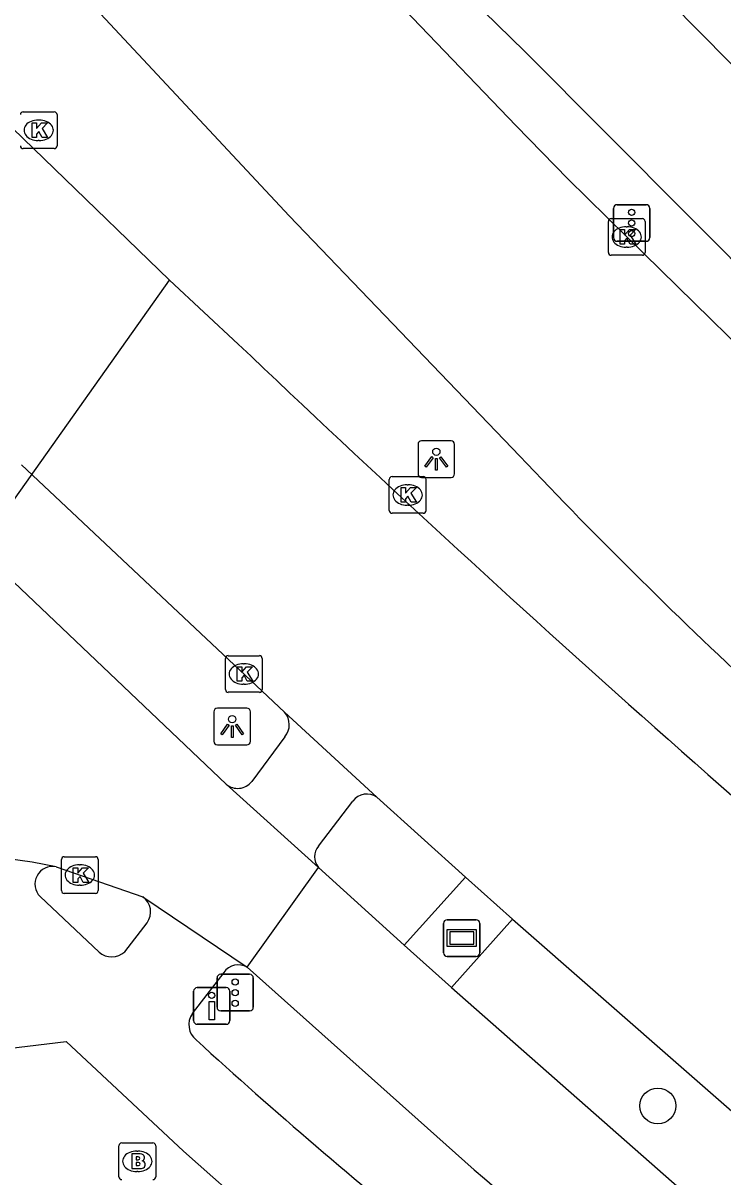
# Model space of a CAD drawing. Extents: x 159718 to 160783, y 383290 to 384030.
# Drawn here: x 160448.31 to 160467.4, y 383809.21 to 383840.7 of the extents above; entities that cross this region are included whole.
import ezdxf

# ---------------------------------------------------------------- set-up
doc = ezdxf.new("R2010")
doc.units = 0
for name, color, linetype in [('IMGEO_Berm_groen', 7, 'Continuous'), ('IMGEO_Boom', 7, 'Continuous'), ('IMGEO_Brandkraan', 7, 'Continuous'), ('IMGEO_Drukknoppaal', 7, 'Continuous'), ('IMGEO_Fietspad_gesloten', 7, 'Continuous'), ('IMGEO_Fietspad_open', 7, 'Continuous'), ('IMGEO_Hek', 7, 'Continuous'), ('IMGEO_Kolk', 7, 'Continuous'), ('IMGEO_Lichtpunt', 7, 'Continuous'), ('IMGEO_Muur', 7, 'Continuous'), ('IMGEO_OVBaan_gesloten', 7, 'Continuous'), ('IMGEO_Reclamebord', 7, 'Continuous'), ('IMGEO_Rijbaan_lokaal_gesloten', 7, 'Continuous'), ('IMGEO_Verkeersregelinstallatiepaal', 7, 'Continuous')]:
    doc.layers.add(name, color=color, linetype=linetype)

msp = doc.modelspace()

# ---------------------------------------------------------------- linework, layer by layer
at = {"layer": 'IMGEO_Berm_groen'}
for points in [[(160460.381, 383817.392), (160458.708, 383815.538)], [(160461.656, 383816.243), (160459.997, 383814.379)]]:
    msp.add_lwpolyline(points, dxfattribs=at)
at = {"layer": 'IMGEO_Boom'}
msp.add_circle((160465.622, 383811.15), 0.489, dxfattribs=at)
at = {"layer": 'IMGEO_Brandkraan'}
for p, q in [((160450.925, 383809.213), (160450.925, 383810.065)), ((160451, 383810.139), (160451.852, 383810.139)), ((160451.926, 383810.065), (160451.926, 383809.213)), ((160451.413, 383809.919), (160451.438, 383809.919)), ((160451.436, 383809.359), (160451.411, 383809.359))]:
    msp.add_line(p, q, dxfattribs=at)
for points in [[(160450.925, 383809.213), (160450.925, 383810.065)], [(160451, 383810.139), (160451.852, 383810.139)], [(160451.926, 383810.065), (160451.926, 383809.213)], [(160451.273, 383809.839), (160451.273, 383809.439), (160451.486, 383809.439)], [(160451.504, 383809.839), (160451.273, 383809.839)], [(160451.452, 383809.758), (160451.398, 383809.758), (160451.398, 383809.682)], [(160451.398, 383809.682), (160451.451, 383809.682)], [(160451.46, 383809.606), (160451.398, 383809.606), (160451.398, 383809.525)], [(160451.398, 383809.525), (160451.46, 383809.525)]]:
    msp.add_lwpolyline(points, dxfattribs=at)
for centre, radius, start, end in [((160451.002, 383810.063), 0.0765, 91.552, 178.448), ((160451.002, 383810.063), 0.0765, 91.552, 178.448), ((160451.85, 383810.063), 0.0765, 1.552, 88.448), ((160451.85, 383810.063), 0.0765, 1.552, 88.448), ((160451.453, 383809.72), 0.0379, 267.8285, 90.9355), ((160451.508, 383809.694), 0.145, 59.4692, 91.5367), ((160451.533, 383809.741), 0.0922, 285.5137, 58.1501), ((160451.538, 383809.549), 0.105, 301.3115, 78.989), ((160451.461, 383809.565), 0.0404, 269.8759, 90.5077), ((160451.492, 383809.69), 0.251, 268.6676, 293.5347), ((160451.002, 383809.215), 0.0765, 181.552, 268.448), ((160451.002, 383809.215), 0.0765, 181.552, 268.448), ((160451.85, 383809.215), 0.0765, 271.552, 358.448), ((160451.85, 383809.215), 0.0765, 271.552, 358.448)]:
    msp.add_arc(centre, radius, start, end, dxfattribs=at)
for centre, major_axis, ratio, start_param, end_param in [((160451.412, 383809.639), (-0.387, 0.002), 0.722429, 4.712389, 7.853982), ((160451.437, 383809.639), (-0.39, 0.002), 0.717154, 1.570796, 4.712389)]:
    msp.add_ellipse(centre, major_axis=major_axis, ratio=ratio, start_param=start_param, end_param=end_param, dxfattribs=at)
at = {"layer": 'IMGEO_Drukknoppaal'}
for p, q in [((160453.061, 383814.378), (160453.851, 383814.378)), ((160453.851, 383814.378), (160453.061, 383814.378)), ((160452.961, 383813.478), (160452.961, 383814.278)), ((160452.961, 383814.278), (160452.961, 383813.478)), ((160453.951, 383814.278), (160453.951, 383813.478)), ((160453.951, 383813.478), (160453.951, 383814.278)), ((160453.851, 383813.378), (160453.061, 383813.378)), ((160453.061, 383813.378), (160453.851, 383813.378))]:
    msp.add_line(p, q, dxfattribs=at)
msp.add_lwpolyline([(160453.531, 383814.003), (160453.531, 383813.503), (160453.381, 383813.503), (160453.381, 383814.003), (160453.531, 383814.003)], dxfattribs=at)
msp.add_circle((160453.456, 383814.168), 0.085, dxfattribs=at)
for centre, start, end in [((160453.061, 383814.278), 90, 180), ((160453.061, 383814.278), 90, 180), ((160453.851, 383814.278), 0, 90), ((160453.851, 383814.278), 360, 90), ((160453.061, 383813.478), 180, 270), ((160453.061, 383813.478), 180, 270), ((160453.851, 383813.478), 270, 0), ((160453.851, 383813.478), 270, 0)]:
    msp.add_arc(centre, 0.1, start, end, dxfattribs=at)
at = {"layer": 'IMGEO_Fietspad_gesloten'}
for points in [[(160470.963, 383830.915), (160461.989, 383839.935), (160428.652, 383872.461), (160425.525, 383875.59)], [(160452.131, 383854.825), (160464.338, 383842.914), (160474.851, 383832.275)], [(160448.772, 383816.862), (160450.381, 383815.343)], [(160451.082, 383815.355), (160451.692, 383816.144)], [(160453.783, 383814.794), (160452.926, 383813.669)], [(160444.727, 383812.339), (160449.484, 383812.907), (160452.684, 383809.919)]]:
    msp.add_lwpolyline(points, dxfattribs=at)
for centre, radius, start, end in [((160449.116, 383817.202), 0.483, 79.0137, 224.6369), ((160451.277, 383816.442), 0.511, 324.3518, 54.2861), ((160450.724, 383815.761), 0.541, 230.5674, 311.394), ((160454.18, 383814.512), 0.487, 59.8161, 144.6171), ((160453.357, 383813.365), 0.527, 144.7929, 231.6906), ((160547.409, 383916.199), 139.884, 227.5693, 231.14553), ((160555.185, 383924.191), 153.507, 228.10825, 234.47451)]:
    msp.add_arc(centre, radius, start, end, dxfattribs=at)
at = {"layer": 'IMGEO_Fietspad_open'}
for points in [[(160455.449, 383821.223), (160454.546, 383820)], [(160456.364, 383818.237), (160457.301, 383819.468)]]:
    msp.add_lwpolyline(points, dxfattribs=at)
for centre, radius, start, end in [((160455.066, 383821.552), 0.505, 319.3056, 42.9077), ((160454.163, 383820.308), 0.492, 230.6313, 321.1979), ((160457.687, 383819.176), 0.485, 55.5002, 142.8899), ((160456.709, 383817.95), 0.449, 140.2003, 220.1969)]:
    msp.add_arc(centre, radius, start, end, dxfattribs=at)
at = {"layer": 'IMGEO_Hek'}
for points in [[(160452.305, 383833.686), (160446.019, 383839.765)], [(160447.509, 383826.879), (160447.786, 383827.298), (160452.305, 383833.686), (160454.18, 383831.941)]]:
    msp.add_lwpolyline(points, dxfattribs=at)
msp.add_arc((160758.669, 384151.16), 441.151, 226.35291, 230.36584, dxfattribs=at)
at = {"layer": 'IMGEO_Kolk'}
for p, q in [((160448.31, 383838.275), (160449.162, 383838.275)), ((160448.723, 383838.055), (160448.748, 383838.055)), ((160449.236, 383838.201), (160449.236, 383837.349)), ((160448.746, 383837.495), (160448.721, 383837.495)), ((160449.162, 383837.275), (160448.31, 383837.275)), ((160464.273, 383834.437), (160464.273, 383835.289)), ((160464.348, 383835.363), (160465.2, 383835.363)), ((160464.761, 383835.143), (160464.786, 383835.143)), ((160465.274, 383835.289), (160465.274, 383834.437)), ((160464.784, 383834.583), (160464.759, 383834.583)), ((160465.2, 383834.363), (160464.348, 383834.363)), ((160458.298, 383827.396), (160458.298, 383828.248)), ((160458.373, 383828.322), (160459.225, 383828.322)), ((160459.299, 383828.248), (160459.299, 383827.396)), ((160458.786, 383828.102), (160458.811, 383828.102)), ((160459.225, 383827.322), (160458.373, 383827.322)), ((160458.809, 383827.542), (160458.784, 383827.542)), ((160453.83, 383822.511), (160453.83, 383823.363)), ((160453.905, 383823.437), (160454.757, 383823.437)), ((160454.318, 383823.217), (160454.343, 383823.217)), ((160454.831, 383823.363), (160454.831, 383822.511)), ((160454.341, 383822.657), (160454.316, 383822.657)), ((160454.757, 383822.437), (160453.905, 383822.437)), ((160449.356, 383817.025), (160449.356, 383817.877)), ((160449.431, 383817.951), (160450.283, 383817.951)), ((160450.357, 383817.877), (160450.357, 383817.025)), ((160449.844, 383817.731), (160449.869, 383817.731)), ((160450.283, 383816.951), (160449.431, 383816.951)), ((160449.867, 383817.171), (160449.842, 383817.171))]:
    msp.add_line(p, q, dxfattribs=at)
for points in [[(160448.31, 383838.275), (160449.162, 383838.275)], [(160448.556, 383837.975), (160448.679, 383837.975), (160448.679, 383837.824), (160448.809, 383837.975), (160448.973, 383837.975), (160448.827, 383837.824), (160448.98, 383837.575), (160448.828, 383837.575), (160448.743, 383837.739), (160448.679, 383837.672), (160448.679, 383837.575), (160448.556, 383837.575), (160448.556, 383837.975)], [(160449.236, 383838.201), (160449.236, 383837.349)], [(160449.162, 383837.275), (160448.31, 383837.275)], [(160464.273, 383834.437), (160464.273, 383835.289)], [(160464.348, 383835.363), (160465.2, 383835.363)], [(160465.274, 383835.289), (160465.274, 383834.437)], [(160464.594, 383835.063), (160464.717, 383835.063), (160464.717, 383834.912), (160464.847, 383835.063), (160465.011, 383835.063), (160464.865, 383834.912), (160465.018, 383834.663), (160464.866, 383834.663), (160464.781, 383834.827), (160464.717, 383834.76), (160464.717, 383834.663), (160464.594, 383834.663), (160464.594, 383835.063)], [(160465.2, 383834.363), (160464.348, 383834.363)], [(160458.298, 383827.396), (160458.298, 383828.248)], [(160458.373, 383828.322), (160459.225, 383828.322)], [(160459.299, 383828.248), (160459.299, 383827.396)], [(160458.619, 383828.022), (160458.742, 383828.022), (160458.742, 383827.871), (160458.872, 383828.022), (160459.036, 383828.022), (160458.89, 383827.871), (160459.043, 383827.622), (160458.891, 383827.622), (160458.806, 383827.786), (160458.742, 383827.719), (160458.742, 383827.622), (160458.619, 383827.622), (160458.619, 383828.022)], [(160459.225, 383827.322), (160458.373, 383827.322)], [(160453.83, 383822.511), (160453.83, 383823.363)], [(160453.905, 383823.437), (160454.757, 383823.437)], [(160454.831, 383823.363), (160454.831, 383822.511)], [(160454.151, 383823.137), (160454.274, 383823.137), (160454.274, 383822.986), (160454.404, 383823.137), (160454.568, 383823.137), (160454.422, 383822.986), (160454.575, 383822.737), (160454.423, 383822.737), (160454.338, 383822.901), (160454.274, 383822.834), (160454.274, 383822.737), (160454.151, 383822.737), (160454.151, 383823.137)], [(160454.757, 383822.437), (160453.905, 383822.437)], [(160449.356, 383817.025), (160449.356, 383817.877)], [(160449.431, 383817.951), (160450.283, 383817.951)], [(160450.357, 383817.877), (160450.357, 383817.025)], [(160449.677, 383817.651), (160449.8, 383817.651), (160449.8, 383817.5), (160449.93, 383817.651), (160450.094, 383817.651), (160449.948, 383817.5), (160450.101, 383817.251), (160449.949, 383817.251), (160449.864, 383817.415), (160449.8, 383817.348), (160449.8, 383817.251), (160449.677, 383817.251), (160449.677, 383817.651)], [(160450.283, 383816.951), (160449.431, 383816.951)]]:
    msp.add_lwpolyline(points, dxfattribs=at)
for centre, start, end in [((160448.312, 383838.199), 91.552, 178.448), ((160448.312, 383838.199), 91.552, 178.448), ((160449.16, 383838.199), 1.552, 88.448), ((160449.16, 383838.199), 1.552, 88.448), ((160448.312, 383837.351), 181.552, 268.448), ((160448.312, 383837.351), 181.552, 268.448), ((160449.16, 383837.351), 271.552, 358.448), ((160449.16, 383837.351), 271.552, 358.448), ((160464.35, 383835.287), 91.552, 178.448), ((160464.35, 383835.287), 91.552, 178.448), ((160465.198, 383835.287), 1.552, 88.448), ((160465.198, 383835.287), 1.552, 88.448), ((160464.35, 383834.439), 181.552, 268.448), ((160464.35, 383834.439), 181.552, 268.448), ((160465.198, 383834.439), 271.552, 358.448), ((160465.198, 383834.439), 271.552, 358.448), ((160458.375, 383828.246), 91.552, 178.448), ((160458.375, 383828.246), 91.552, 178.448), ((160459.223, 383828.246), 1.552, 88.448), ((160459.223, 383828.246), 1.552, 88.448), ((160458.375, 383827.398), 181.552, 268.448), ((160458.375, 383827.398), 181.552, 268.448), ((160459.223, 383827.398), 271.552, 358.448), ((160459.223, 383827.398), 271.552, 358.448), ((160453.907, 383823.361), 91.552, 178.448), ((160453.907, 383823.361), 91.552, 178.448), ((160454.755, 383823.361), 1.552, 88.448), ((160454.755, 383823.361), 1.552, 88.448), ((160453.907, 383822.513), 181.552, 268.448), ((160453.907, 383822.513), 181.552, 268.448), ((160454.755, 383822.513), 271.552, 358.448), ((160454.755, 383822.513), 271.552, 358.448), ((160449.433, 383817.875), 91.552, 178.448), ((160449.433, 383817.875), 91.552, 178.448), ((160450.281, 383817.875), 1.552, 88.448), ((160450.281, 383817.875), 1.552, 88.448), ((160449.433, 383817.027), 181.552, 268.448), ((160449.433, 383817.027), 181.552, 268.448), ((160450.281, 383817.027), 271.552, 358.448), ((160450.281, 383817.027), 271.552, 358.448)]:
    msp.add_arc(centre, 0.0765, start, end, dxfattribs=at)
for centre, major_axis, ratio, start_param, end_param in [((160448.722, 383837.775), (-0.387, 0.002), 0.722429, 4.712389, 7.853982), ((160448.747, 383837.775), (-0.39, 0.002), 0.717154, 1.570796, 4.712389), ((160464.76, 383834.863), (-0.387, 0.002), 0.722429, 4.712389, 7.853982), ((160464.785, 383834.863), (-0.39, 0.002), 0.717154, 1.570796, 4.712389), ((160458.785, 383827.822), (-0.387, 0.002), 0.722429, 4.712389, 7.853982), ((160458.81, 383827.822), (-0.39, 0.002), 0.717154, 1.570796, 4.712389), ((160454.317, 383822.937), (-0.387, 0.002), 0.722429, 4.712389, 7.853982), ((160454.342, 383822.937), (-0.39, 0.002), 0.717154, 1.570796, 4.712389), ((160449.843, 383817.451), (-0.387, 0.002), 0.722429, 4.712389, 7.853982), ((160449.868, 383817.451), (-0.39, 0.002), 0.717154, 1.570796, 4.712389)]:
    msp.add_ellipse(centre, major_axis=major_axis, ratio=ratio, start_param=start_param, end_param=end_param, dxfattribs=at)
at = {"layer": 'IMGEO_Lichtpunt'}
for p, q in [((160459.082, 383829.204), (160459.082, 383828.397)), ((160459.082, 383829.204), (160459.082, 383828.397)), ((160459.984, 383829.299), (160459.176, 383829.299)), ((160459.984, 383829.299), (160459.176, 383829.299)), ((160460.078, 383828.397), (160460.078, 383829.204)), ((160460.078, 383828.397), (160460.078, 383829.204)), ((160459.176, 383828.303), (160459.984, 383828.303)), ((160459.176, 383828.303), (160459.984, 383828.303)), ((160454.416, 383822.002), (160453.608, 383822.002)), ((160454.416, 383822.002), (160453.608, 383822.002)), ((160453.514, 383821.907), (160453.514, 383821.1)), ((160453.514, 383821.907), (160453.514, 383821.1)), ((160454.51, 383821.1), (160454.51, 383821.907)), ((160454.51, 383821.1), (160454.51, 383821.907)), ((160453.608, 383821.006), (160454.416, 383821.006)), ((160453.608, 383821.006), (160454.416, 383821.006))]:
    msp.add_line(p, q, dxfattribs=at)
for points in [[(160459.456, 383828.868), (160459.495, 383828.84), (160459.307, 383828.578), (160459.269, 383828.605), (160459.456, 383828.868)], [(160459.668, 383828.84), (160459.706, 383828.867), (160459.893, 383828.605), (160459.854, 383828.577), (160459.668, 383828.84)], [(160459.558, 383828.82), (160459.605, 383828.82), (160459.605, 383828.498), (160459.558, 383828.498), (160459.558, 383828.82)], [(160453.888, 383821.571), (160453.927, 383821.543), (160453.739, 383821.281), (160453.701, 383821.308), (160453.888, 383821.571)], [(160453.99, 383821.523), (160454.037, 383821.523), (160454.037, 383821.201), (160453.99, 383821.201), (160453.99, 383821.523)], [(160454.1, 383821.543), (160454.138, 383821.57), (160454.325, 383821.308), (160454.286, 383821.28), (160454.1, 383821.543)]]:
    msp.add_lwpolyline(points, dxfattribs=at)
for centre in [(160459.581, 383829.002), (160454.013, 383821.705)]:
    msp.add_circle(centre, 0.0994, dxfattribs=at)
for centre, start, end in [((160459.176, 383829.204), 90, 180), ((160459.176, 383829.204), 90, 180), ((160459.984, 383829.204), 0, 90), ((160459.984, 383829.204), 0, 90), ((160459.176, 383828.397), 180, 270), ((160459.176, 383828.397), 180, 270), ((160459.984, 383828.397), 270, 0), ((160459.984, 383828.397), 270, 360), ((160453.608, 383821.907), 90, 180), ((160453.608, 383821.907), 90, 180), ((160454.416, 383821.907), 0, 90), ((160454.416, 383821.907), 0, 90), ((160453.608, 383821.1), 180, 270), ((160453.608, 383821.1), 180, 270), ((160454.416, 383821.1), 270, 0), ((160454.416, 383821.1), 270, 360)]:
    msp.add_arc(centre, 0.0946, start, end, dxfattribs=at)
at = {"layer": 'IMGEO_Muur'}
msp.add_arc((160961.941, 384417.623), 758.345, 228.278908, 231.892086, dxfattribs=at)
at = {"layer": 'IMGEO_OVBaan_gesloten'}
for points in [[(160444.507, 383847.291), (160455.567, 383835.443), (160461.65, 383829.102)], [(160448.269, 383828.644), (160455.436, 383821.896)], [(160457.962, 383819.575), (160455.436, 383821.896)], [(160457.962, 383819.575), (160460.381, 383817.392)], [(160460.381, 383817.392), (160461.656, 383816.243)], [(160461.656, 383816.243), (160468.811, 383809.978)]]:
    msp.add_lwpolyline(points, dxfattribs=at)
msp.add_arc((160564.864, 383926.33), 141.797, 223.28923, 230.92533, dxfattribs=at)
at = {"layer": 'IMGEO_Reclamebord'}
for p, q in [((160459.779, 383815.331), (160459.779, 383816.131)), ((160459.779, 383816.131), (160459.779, 383815.331)), ((160459.879, 383816.231), (160460.669, 383816.231)), ((160460.669, 383816.231), (160459.879, 383816.231)), ((160460.769, 383816.131), (160460.769, 383815.331)), ((160460.769, 383815.331), (160460.769, 383816.131)), ((160460.669, 383815.231), (160459.879, 383815.231)), ((160459.879, 383815.231), (160460.669, 383815.231))]:
    msp.add_line(p, q, dxfattribs=at)
for points in [[(160459.88, 383815.963), (160460.668, 383815.963), (160460.668, 383815.499), (160459.88, 383815.499), (160459.88, 383815.963)], [(160459.945, 383815.898), (160459.945, 383815.564), (160460.603, 383815.564), (160460.603, 383815.898), (160459.945, 383815.898)]]:
    msp.add_lwpolyline(points, dxfattribs=at)
for centre, start, end in [((160459.879, 383816.131), 90, 180), ((160459.879, 383816.131), 90, 180), ((160460.669, 383816.131), 0, 90), ((160460.669, 383816.131), 360, 90), ((160459.879, 383815.331), 180, 270), ((160459.879, 383815.331), 180, 270), ((160460.669, 383815.331), 270, 0), ((160460.669, 383815.331), 270, 0)]:
    msp.add_arc(centre, 0.1, start, end, dxfattribs=at)
at = {"layer": 'IMGEO_Rijbaan_lokaal_gesloten'}
for points in [[(160388.159, 383914.086), (160389.112, 383912.664), (160390.028, 383911.218), (160390.59, 383910.386), (160391.175, 383909.556), (160411.256, 383888.974), (160419.877, 383880.211), (160424.394, 383875.853), (160439.015, 383861.717), (160444.207, 383856.699), (160448.866, 383851.484), (160449.608, 383850.636), (160450.346, 383849.83), (160453.278, 383846.745), (160461.762, 383837.892), (160463.166, 383836.445), (160464.774, 383834.863), (160469.824, 383829.916), (160476.512, 383823.816), (160478.186, 383822.316), (160479.882, 383820.892), (160489.062, 383813.093), (160490.746, 383811.585), (160492.088, 383810.291)], [(160453.851, 383819.928), (160446.738, 383826.692)], [(160453.851, 383819.928), (160456.366, 383817.66)], [(160449.208, 383817.676), (160451.575, 383816.857)], [(160454.425, 383814.933), (160456.366, 383817.66)], [(160456.366, 383817.66), (160458.708, 383815.538)], [(160451.575, 383816.857), (160454.425, 383814.933)], [(160458.708, 383815.538), (160459.997, 383814.379)], [(160460.615, 383809.41), (160454.425, 383814.933)], [(160459.997, 383814.379), (160467.136, 383808.092), (160473.731, 383802.62), (160480.692, 383796.972)]]:
    msp.add_lwpolyline(points, dxfattribs=at)
for centre, radius, start, end in [((160446.077, 383802.793), 15.209, 78.1179, 97.9692), ((160886.162, 384302.225), 651.12, 229.189321, 231.248445)]:
    msp.add_arc(centre, radius, start, end, dxfattribs=at)
at = {"layer": 'IMGEO_Verkeersregelinstallatiepaal'}
for p, q in [((160464.412, 383834.844), (160464.412, 383835.644)), ((160464.412, 383835.644), (160464.412, 383834.844)), ((160464.512, 383835.744), (160465.302, 383835.744)), ((160465.302, 383835.744), (160464.512, 383835.744)), ((160465.402, 383835.644), (160465.402, 383834.844)), ((160465.402, 383834.844), (160465.402, 383835.644)), ((160465.302, 383834.744), (160464.512, 383834.744)), ((160464.512, 383834.744), (160465.302, 383834.744)), ((160453.699, 383814.743), (160454.489, 383814.743)), ((160454.489, 383814.743), (160453.699, 383814.743)), ((160453.599, 383813.843), (160453.599, 383814.643)), ((160453.599, 383814.643), (160453.599, 383813.843)), ((160454.589, 383814.643), (160454.589, 383813.843)), ((160454.589, 383813.843), (160454.589, 383814.643)), ((160454.489, 383813.743), (160453.699, 383813.743)), ((160453.699, 383813.743), (160454.489, 383813.743))]:
    msp.add_line(p, q, dxfattribs=at)
for centre in [(160464.907, 383835.534), (160464.907, 383835.244), (160464.907, 383834.954), (160454.094, 383814.533), (160454.094, 383814.243), (160454.094, 383813.953)]:
    msp.add_circle(centre, 0.085, dxfattribs=at)
for centre, start, end in [((160464.512, 383835.644), 90, 180), ((160464.512, 383835.644), 90, 180), ((160465.302, 383835.644), 0, 90), ((160465.302, 383835.644), 360, 90), ((160464.512, 383834.844), 180, 270), ((160464.512, 383834.844), 180, 270), ((160465.302, 383834.844), 270, 0), ((160465.302, 383834.844), 270, 0), ((160453.699, 383814.643), 90, 180), ((160453.699, 383814.643), 90, 180), ((160454.489, 383814.643), 0, 90), ((160454.489, 383814.643), 360, 90), ((160453.699, 383813.843), 180, 270), ((160453.699, 383813.843), 180, 270), ((160454.489, 383813.843), 270, 0), ((160454.489, 383813.843), 270, 0)]:
    msp.add_arc(centre, 0.1, start, end, dxfattribs=at)

doc.saveas('drawing.dxf')
